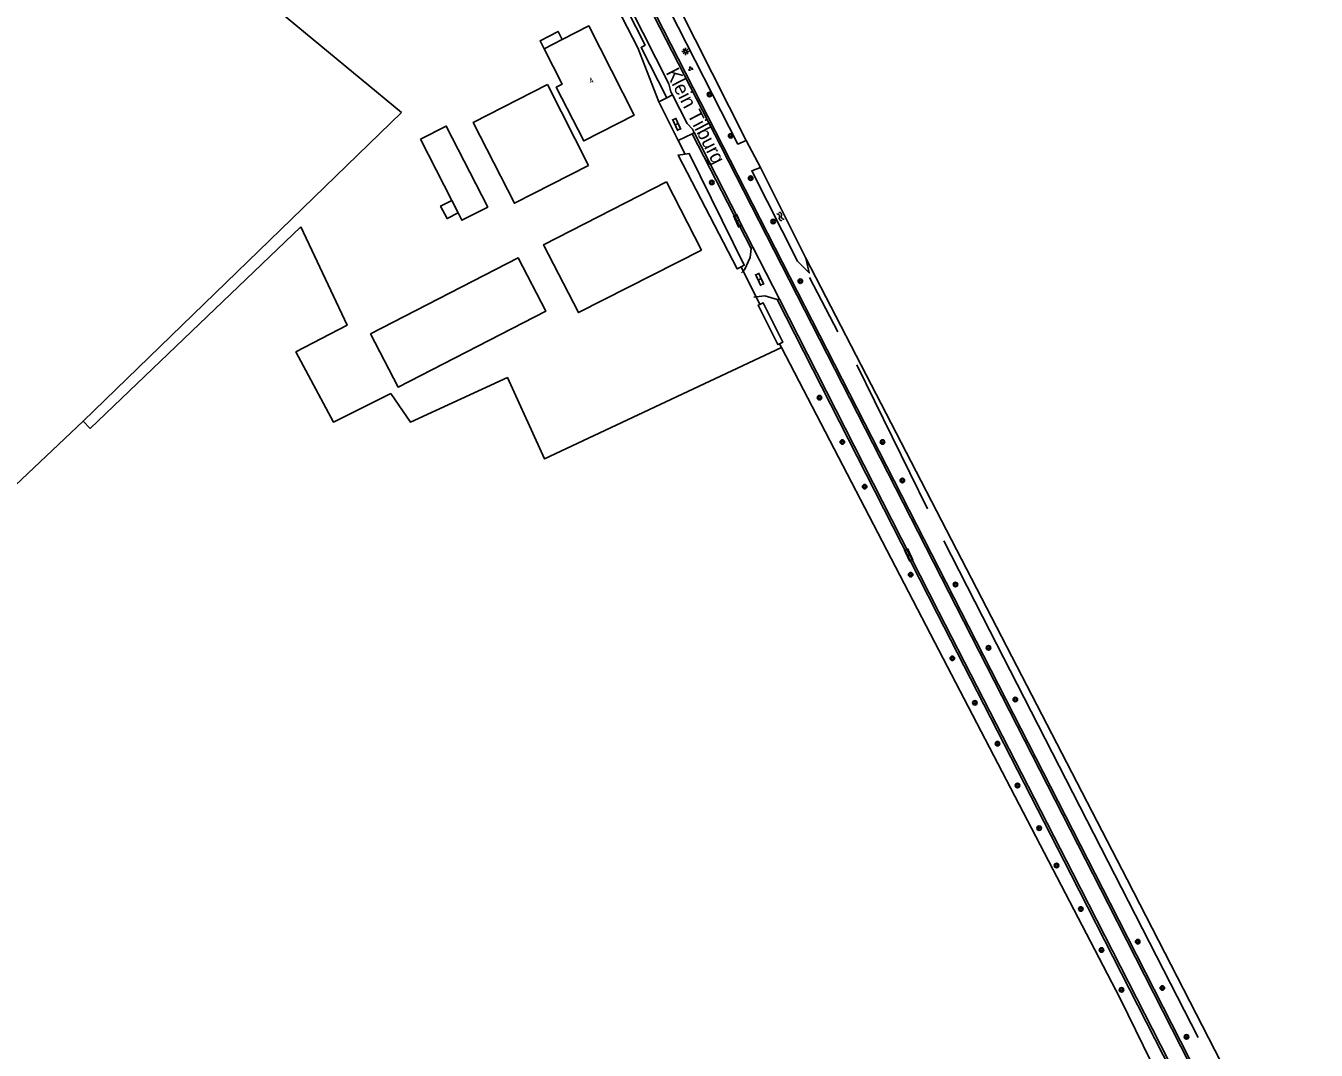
# Model space of a CAD drawing. Extents: x 124000 to 129000, y 395500 to 397503.
# Drawn here: x 126609.1 to 126838, y 396018.4 to 396200.1 of the extents above; entities that cross this region are included whole.
import ezdxf

# ---------------------------------------------------------------- set-up
doc = ezdxf.new("R2010")
doc.units = 0
for name, color, linetype in [('gg-afsc-draadraster', 7, 'Continuous'), ('gg-afsc-erfafscheiding', 7, 'Continuous'), ('gg-anno-huisnummerreeks BGT', 7, 'Continuous'), ('gg-anno-openbare ruimte label', 7, 'Continuous'), ('gg-bbg-bijgebouw', 7, 'Continuous'), ('gg-bbg-gedigitaliseerde bijgebouw', 7, 'Continuous'), ('gg-bbg-hoofdgebouw', 7, 'Continuous'), ('gg-bbg-luifel en loopbrug', 7, 'Continuous'), ('gg-knt-bronhoudergrens', 7, 'Continuous'), ('gg-knt-verharding', 7, 'Continuous'), ('gg-kntw-bovenkant insteek waterloop', 7, 'Continuous'), ('gg-kntw-midden sloot', 7, 'Continuous'), ('gt-grn-groengrens', 7, 'Continuous'), ('gt-grn-weggrens', 7, 'Continuous'), ('gt-symb-boom', 7, 'Continuous'), ('gt-symb-groenvak', 7, 'Continuous'), ('gt-symb-klinker verharding', 7, 'Continuous'), ('gt-symb-lichtmast', 7, 'Continuous'), ('gt-symb-watersymbool', 7, 'Continuous')]:
    doc.layers.add(name, color=color, linetype=linetype)

# ---------------------------------------------------------------- blocks, each defined once
blk = doc.blocks.new('gt0-KL1')
at = {"layer": 'gt-symb-klinker verharding'}
for p, q in [((-1.15, 0.3), (1.15, 0.3)), ((-1, -0.3), (-1, 0.3)), ((-0.5, 0.3), (-0.5, 0.45)), ((0, -0.3), (0, 0.3)), ((0.5, 0.3), (0.5, 0.45)), ((1, -0.3), (1, 0.3)), ((-1.15, -0.3), (1.15, -0.3)), ((-0.5, -0.45), (-0.5, -0.3)), ((0.5, -0.45), (0.5, -0.3))]:
    blk.add_line(p, q, dxfattribs=at)
blk = doc.blocks.new('gt0-BOOM')
at = {"layer": 'gt-symb-boom'}
for radius in [0.4, 0.2]:
    blk.add_circle((0, 0), radius, dxfattribs=at)
blk = doc.blocks.new('gt0-LMAST')
at = {"layer": 'gt-symb-lichtmast'}
for p, q in [((-0.18, 0.17), (-0.45, 0.44)), ((-0.01, 0.25), (-0.01, 0.62)), ((0.17, 0.17), (0.44, 0.44)), ((-0.26, 0), (-0.63, 0)), ((-0.18, -0.18), (-0.45, -0.45)), ((-0.01, -0.25), (-0.01, -0.63)), ((0.44, -0.45), (0.17, -0.18)), ((0.24, 0), (0.62, 0))]:
    blk.add_line(p, q, dxfattribs=at)
blk.add_circle((-0.01, 0), 0.25, dxfattribs=at)
blk = doc.blocks.new('gt0-GRVAK')
at = {"layer": 'gt-symb-groenvak'}
for p, q in [((-0.11, 0.19), (-0.23, 0.24)), ((-0.18, 0.15), (0.09, 0.15)), ((-0.09, 0.21), (-0.16, 0.32)), ((-0.05, 0.21), (-0.05, 0.39)), ((0, 0.21), (0.06, 0.32)), ((0.01, 0.19), (0.13, 0.24)), ((0.26, -0.05), (0.2, 0.06)), ((0.3, -0.05), (0.3, 0.13)), ((0.35, -0.05), (0.41, 0.06)), ((-0.25, -0.23), (-0.36, -0.18)), ((-0.32, -0.26), (-0.05, -0.26)), ((-0.23, -0.21), (-0.29, -0.09)), ((-0.18, -0.2), (-0.18, -0.02)), ((-0.14, -0.21), (-0.07, -0.09)), ((-0.12, -0.23), (0, -0.18)), ((0.24, -0.07), (0.12, -0.02)), ((0.17, -0.11), (0.44, -0.11)), ((0.37, -0.07), (0.49, -0.02))]:
    blk.add_line(p, q, dxfattribs=at)
blk = doc.blocks.new('gt0-WA')
at = {"layer": 'gt-symb-watersymbool'}
for centre, start, end in [((-0.32, 0.02), 28.0725, 151.9275), ((0.43, 0.42), 208.0725, 331.9275), ((-0.32, -0.43), 28.0725, 151.9275), ((0.43, -0.03), 208.0725, 331.9275)]:
    blk.add_arc(centre, 0.425, start, end, dxfattribs=at)

msp = doc.modelspace()

# ---------------------------------------------------------------- linework, layer by layer
at = {"layer": 'gg-afsc-draadraster'}
msp.add_lwpolyline([(126673.86, 396134.91), (126663.66, 396129.81), (126657.02, 396142.26), (126666.07, 396146.99), (126657.89, 396164.45)], dxfattribs=at)
at = {"layer": 'gg-afsc-erfafscheiding'}
msp.add_line((126717.64, 396196.23), (126708.48, 396213.92), dxfattribs=at)
at = {"layer": 'gg-bbg-bijgebouw'}
for p, q in [((126701.6, 396189.69), (126708.92, 396175.36)), ((126728.92, 396160.3), (126722.72, 396172.44))]:
    msp.add_line(p, q, dxfattribs=at)
at = {"layer": 'gg-bbg-gedigitaliseerde bijgebouw'}
for p, q in [((126684.64, 396169.14), (126679.09, 396179.99)), ((126685.78, 396166.91), (126684.64, 396169.14))]:
    msp.add_line(p, q, dxfattribs=at)
for points in [[(126708.92, 396175.36), (126695.75, 396168.63), (126688.42, 396182.95), (126701.6, 396189.69)], [(126679.09, 396179.99), (126683.68, 396182.33), (126691.03, 396167.96), (126686.44, 396165.61), (126685.78, 396166.91)], [(126722.72, 396172.44), (126700.94, 396161.26), (126707.11, 396149.25), (126728.92, 396160.3)], [(126670.26, 396145.5), (126675.13, 396136.03), (126701.32, 396149.48), (126696.45, 396158.95), (126670.26, 396145.5)]]:
    msp.add_lwpolyline(points, dxfattribs=at)
at = {"layer": 'gg-bbg-hoofdgebouw'}
msp.add_line((126704.22, 396197.68), (126701.02, 396196.05), dxfattribs=at)
msp.add_lwpolyline([(126701.02, 396196.05), (126704.2, 396189.73), (126703.19, 396189.2), (126708.05, 396179.68), (126717.01, 396184.26), (126708.93, 396200.09), (126704.22, 396197.68)], dxfattribs=at)
at = {"layer": 'gg-bbg-luifel en loopbrug'}
for points in [[(126701.02, 396196.05), (126700.3, 396197.47), (126703.49, 396199.1), (126704.22, 396197.68)], [(126684.64, 396169.14), (126682.67, 396168.13), (126683.81, 396165.91), (126685.78, 396166.91)]]:
    msp.add_lwpolyline(points, dxfattribs=at)
at = {"layer": 'gg-knt-bronhoudergrens'}
for p in [(126675.72, 396184.73), (126583.11, 396095.88)]:
    msp.add_line(p, (126619.28, 396129.96), dxfattribs=at)
for points in [[(126611.49, 396237.05), (126624.59, 396226.14), (126654.29, 396202.46), (126675.72, 396184.73)], [(126619.28, 396129.96), (126620.5, 396128.7), (126657.89, 396164.45)], [(126743.11, 396143.03), (126701.07, 396123.3), (126694.52, 396137.7), (126677.35, 396129.78), (126673.86, 396134.91)]]:
    msp.add_lwpolyline(points, dxfattribs=at)
at = {"layer": 'gg-knt-verharding'}
for p, q in [((126721.4, 396186.64), (126722.82, 396187.35)), ((126727.31, 396180.97), (126724.83, 396179.74)), ((126727.62, 396181.16), (126727.31, 396180.97)), ((126727.31, 396180.97), (126737.75, 396160.6)), ((126738.04, 396160.84), (126727.62, 396181.16)), ((126737.75, 396160.6), (126738.04, 396160.84)), ((126742.75, 396151.65), (126738.04, 396160.84)), ((126736.02, 396156.3), (126736.34, 396156.6)), ((126738.61, 396152.03), (126738.21, 396151.99)), ((126742.38, 396151.54), (126742.75, 396151.65))]:
    msp.add_line(p, q, dxfattribs=at)
for points in [[(126703.21, 396235.33), (126720.5, 396201.9), (126732.37, 396178.75), (126801.05, 396044.35), (126823.63, 396000)], [(126722.82, 396187.35), (126718.23, 396196.28), (126718.92, 396196.65), (126715.64, 396203.17), (126715.83, 396203.28)], [(126716.21, 396203.46), (126723.17, 396189.83), (126723.48, 396188.4), (126723.77, 396187.84)], [(126870.15, 395909.59), (126801.43, 396044.48), (126720.87, 396202.08)], [(126723.77, 396187.84), (126726.37, 396182.8), (126727.33, 396181.77), (126727.62, 396181.16)], [(126736.34, 396156.6), (126736.59, 396156.84), (126737.56, 396159.03), (126737.75, 396160.6)], [(126742.38, 396151.54), (126740.18, 396152.2), (126738.61, 396152.03)], [(126866.72, 395907.82), (126819.75, 396000), (126794.42, 396049.62), (126770.73, 396095.86), (126742.38, 396151.54)], [(126864.32, 395913.35), (126849.75, 395941.89), (126820.21, 396000), (126794.79, 396049.81), (126771.05, 396096.11), (126742.75, 396151.65)]]:
    msp.add_lwpolyline(points, dxfattribs=at)
at = {"layer": 'gg-kntw-bovenkant insteek waterloop'}
for p, q in [((126724.78, 396203.64), (126736.85, 396179.74)), ((126739.38, 396174.95), (126747.44, 396158.87))]:
    msp.add_line(p, q, dxfattribs=at)
for points in [[(126736.85, 396179.74), (126735.41, 396179.14), (126723.24, 396202.88)], [(126726.02, 396177.34), (126724.78, 396177.17), (126735.28, 396156.98), (126735.97, 396157.34)], [(126735.97, 396157.34), (126736.51, 396157.63), (126726.76, 396177.45), (126726.02, 396177.34)], [(126739.38, 396174.95), (126737.85, 396174.39), (126745.96, 396158.34), (126748.04, 396156.28), (126747.44, 396158.87)], [(126739.28, 396150.68), (126738.98, 396150.53), (126742.5, 396143.56), (126742.76, 396143.69)], [(126742.76, 396143.69), (126743.39, 396144.01), (126739.87, 396150.98), (126739.28, 396150.68)]]:
    msp.add_lwpolyline(points, dxfattribs=at)
at = {"layer": 'gg-kntw-midden sloot'}
for p, q in [((126748.08, 396155.48), (126753.13, 396145.81)), ((126756.47, 396139.95), (126769.02, 396114.41))]:
    msp.add_line(p, q, dxfattribs=at)
msp.add_lwpolyline([(126771.93, 396108.77), (126778.75, 396095.35), (126817.01, 396020.68)], dxfattribs=at)
at = {"layer": 'gt-grn-groengrens'}
for p, q in [((126721.4, 396186.64), (126717.64, 396196.23)), ((126726.02, 396177.34), (126724.83, 396179.74)), ((126736.85, 396179.74), (126739.38, 396174.95)), ((126736.34, 396156.6), (126735.97, 396157.34)), ((126739.28, 396150.68), (126738.61, 396152.03)), ((126743.11, 396143.03), (126742.76, 396143.69))]:
    msp.add_line(p, q, dxfattribs=at)
for points in [[(126747.44, 396158.87), (126804.46, 396048.68), (126849.98, 395960.03), (126897.51, 395865.41), (126925.49, 395810.42), (126949.11, 395763.57), (126955.76, 395750.52), (126964.33, 395732.29), (126968.05, 395723.74), (126972.66, 395712.9), (126975.3, 395706.31), (126979.51, 395694.89), (126999.42, 395640.58), (127036.25, 395540.67)], [(126808.63, 396016.44), (126803.18, 396027.6), (126769.53, 396092.2), (126743.11, 396143.03)]]:
    msp.add_lwpolyline(points, dxfattribs=at)
at = {"layer": 'gt-grn-weggrens'}
for p, q in [((126721.4, 396186.64), (126724.83, 396179.74)), ((126722.82, 396187.35), (126723.77, 396187.84)), ((126738.61, 396152.03), (126736.34, 396156.6))]:
    msp.add_line(p, q, dxfattribs=at)

# ---------------------------------------------------------------- block references
at = {"layer": 'gt-symb-boom'}
for p in [(126730.35, 396187.94), (126734.12, 396180.59), (126730.76, 396172.31), (126737.65, 396173.1), (126741.65, 396165.39), (126746.46, 396154.8), (126749.86, 396134.14), (126753.91, 396126.28), (126761.03, 396126.29), (126764.56, 396119.45), (126757.87, 396118.36), (126766.04, 396102.75), (126773.98, 396101.02), (126779.85, 396089.78), (126773.43, 396087.92), (126784.6, 396080.61), (126777.43, 396080.03), (126781.44, 396072.78), (126784.98, 396065.36), (126788.83, 396057.79), (126791.91, 396051.17), (126796.23, 396043.44), (126806.31, 396037.67), (126799.87, 396036.19), (126803.44, 396029.12), (126810.68, 396029.44), (126814.96, 396020.77)]:
    msp.add_blockref('gt0-BOOM', p, dxfattribs=at)
at = {"layer": 'gt-symb-groenvak'}
msp.add_blockref('gt0-GRVAK', (126726.99, 396192.5), dxfattribs=at)
at = {"layer": 'gt-symb-klinker verharding'}
for p, rotation in [((126724.53, 396182.64), -66.48544331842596), ((126735.36, 396165.5), -66.48544331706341), ((126739.26, 396155.14), -66.48544331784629), ((126765.68, 396106.24), -66.53799977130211)]:
    msp.add_blockref('gt0-KL1', p, dxfattribs=dict(at, rotation=rotation))
at = {"layer": 'gt-symb-lichtmast'}
msp.add_blockref('gt0-LMAST', (126726.11, 396195.56), dxfattribs=at)
at = {"layer": 'gt-symb-watersymbool', "rotation": 127.3169744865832}
msp.add_blockref('gt0-WA', (126742.97, 396166.23), dxfattribs=at)

# ---------------------------------------------------------------- texts
at = {"layer": 'gg-anno-huisnummerreeks BGT'}
msp.add_text('4', height=1, rotation=27.1, dxfattribs=at).set_placement((126709.26, 396189.79))
at = {"layer": 'gg-anno-openbare ruimte label'}
msp.add_text('Klein Tilburg', height=2.5, rotation=297.2, dxfattribs=at).set_placement((126722.55, 396191.84))

doc.saveas('drawing.dxf')
